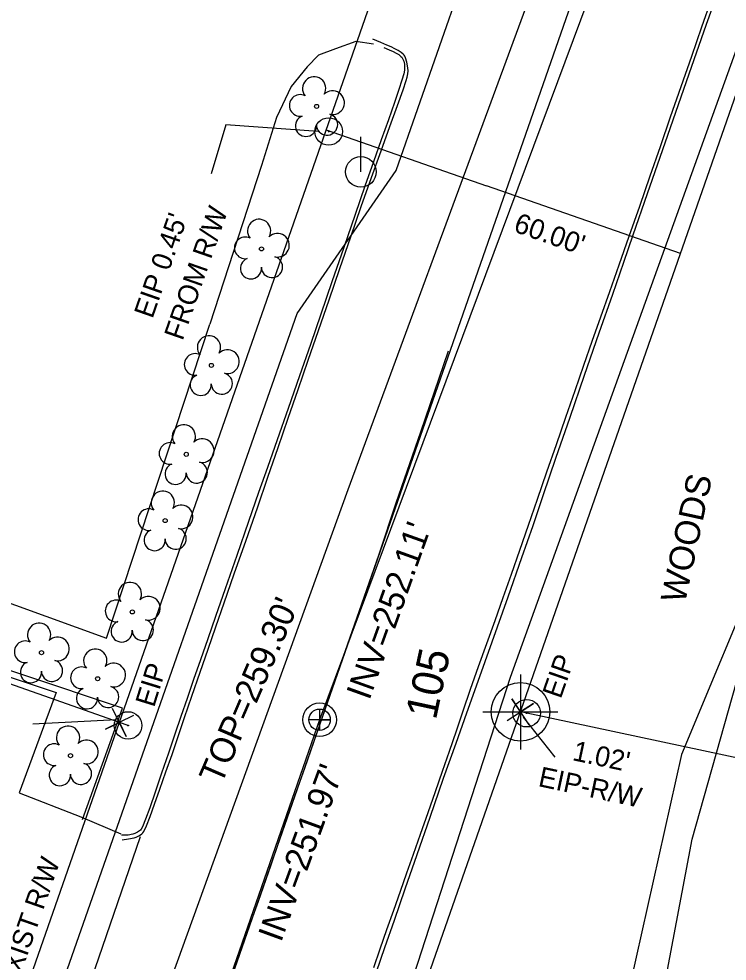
# Model space of a CAD drawing. Extents: x 2100323 to 2109811, y 740376 to 749755.
# Drawn here: x 2105981.5 to 2106094.8, y 744330.2 to 744480.9 of the extents above; entities that cross this region are included whole.
import ezdxf

# ---------------------------------------------------------------- set-up
doc = ezdxf.new("R2010")
doc.units = 0
for name, color, linetype in [('Cogo Default Point CELL', 7, 'Continuous'), ('COGO Default Point Number', 7, 'Continuous'), ('Exist Building', 7, 'Continuous'), ('Exist Horizontal Alignment', 7, 'Continuous'), ('Exist Hydro Jurisdictional Stream or Body of Water', 7, 'Continuous'), ('Exist Other Culture Fence Line', 7, 'Continuous'), ('Exist Property Corner CELL', 7, 'Continuous'), ('Exist Property Iron Pin CELL', 7, 'Continuous'), ('Exist Property Iron Pin Leader', 7, 'Continuous'), ('Exist Property Iron Pin Text', 7, 'Continuous'), ('Exist Property Line', 7, 'Continuous'), ('Exist Property Line Leader', 7, 'Continuous'), ('Exist Property Line Text', 7, 'Continuous'), ('Exist Right of Way Line', 7, 'Continuous'), ('Exist Right of Way Line Text', 7, 'Continuous'), ('Exist Right of Way Width CELL', 7, 'Continuous'), ('Exist Roads Curbs', 7, 'Continuous'), ('Exist Roads EOP', 7, 'Continuous'), ('Exist Roads EOP Other', 7, 'Continuous'), ('Exist Roads EOT', 7, 'Continuous'), ('Exist Utilities Gas UG Line SUE LOS B', 7, 'Continuous'), ('Exist Utilities Power Pole CELL', 7, 'Continuous'), ('Exist Utilities Sanitary Sewer Manhole CELL', 7, 'Continuous'), ('Exist Utilities Sanitary Sewer Manhole Text', 7, 'Continuous'), ('Exist Utilities Sanitary Sewer UG Line', 7, 'Continuous'), ('Exist Utilities Sanitary Sewer UG Line Invert Elevation', 7, 'Continuous'), ('Exist Utilities Water UG Line SUE LOS B', 7, 'Continuous'), ('Exist Vegetation Tree CELL', 7, 'Continuous'), ('Exist Vegetation Woods Line', 7, 'Continuous'), ('Exist Vegetation Woods Line Text', 7, 'Continuous')]:
    doc.layers.add(name, color=color, linetype=linetype)

msp = doc.modelspace()

# ---------------------------------------------------------------- linework, layer by layer
at = {"layer": 'Cogo Default Point CELL'}
for points in [[(2106061.71, 744376.05), (2106061.71, 744370.05)], [(2106055.71, 744370.05), (2106061.71, 744370.05)], [(2106061.71, 744370.05), (2106067.71, 744370.05)], [(2106061.71, 744370.05), (2106061.71, 744364.05)]]:
    msp.add_lwpolyline(points, dxfattribs=at)
msp.add_circle((2106061.71, 744370.05), 4.69, dxfattribs=at)
at = {"layer": 'Exist Building'}
msp.add_lwpolyline([(2105925.99, 744406.92), (2105938.49, 744402.25), (2105946.36, 744399.65), (2105995.5, 744381.82)], dxfattribs=at)
at = {"layer": 'Exist Horizontal Alignment'}
msp.add_line((2105895.11, 743982.64), (2106090.31, 744541.93), dxfattribs=at)
at = {"layer": 'Exist Hydro Jurisdictional Stream or Body of Water'}
msp.add_lwpolyline([(2105982, 744088.26), (2105982.54, 744105.88), (2105992.49, 744114.74), (2105999.38, 744135.51), (2106008.27, 744156.65), (2106026.05, 744179.14), (2106047.96, 744216.83), (2106059.3, 744246.58), (2106072.87, 744275.67), (2106082.56, 744314.68), (2106089.19, 744349.68), (2106102.09, 744395.37), (2106119.76, 744425.32), (2106130.02, 744466.78), (2106136.95, 744504.54)], dxfattribs=at)
at = {"layer": 'Exist Other Culture Fence Line'}
msp.add_lwpolyline([(2105991.67, 744352.86), (2105998.04, 744370.65), (2105917.04, 744397.74)], dxfattribs=at)
at = {"layer": 'Exist Property Corner CELL'}
for p, q in [((2106061.71, 744370.05), (2106061.71, 744370.05)), ((2105997.57, 744368.37), (2105997.57, 744368.37))]:
    msp.add_line(p, q, dxfattribs=at)
for points in [[(2106059.61, 744368.69), (2106063.81, 744371.41), (2106061.71, 744370.05), (2106060.35, 744372.15), (2106063.07, 744367.96)], [(2105999.83, 744369.45), (2105995.32, 744367.29), (2105997.57, 744368.37), (2105998.65, 744366.12), (2105996.49, 744370.62)]]:
    msp.add_lwpolyline(points, dxfattribs=at)
at = {"layer": 'Exist Property Iron Pin CELL'}
for centre, radius in [((2106031.04, 744462.89), 2.2), ((2106031.04, 744462.89), 0.0707), ((2106062.71, 744369.84), 2.2), ((2105998.95, 744367.88), 2.2), ((2106062.71, 744369.84), 0.0707), ((2105998.95, 744367.88), 0.0707)]:
    msp.add_circle(centre, radius, dxfattribs=at)
at = {"layer": 'Exist Property Iron Pin Leader'}
msp.add_lwpolyline([(2106029.37, 744462.87), (2106014.61, 744463.95), (2106012.26, 744456.11)], dxfattribs=at)
at = {"layer": 'Exist Property Line'}
for p, q in [((2105997.57, 744368.37), (2105838.55, 744424.34)), ((2106062.71, 744369.84), (2106061.71, 744370.05)), ((2106270.76, 744325.51), (2106062.71, 744369.84)), ((2105998.95, 744367.88), (2105997.57, 744368.37))]:
    msp.add_line(p, q, dxfattribs=at)
at = {"layer": 'Exist Property Line Leader'}
for p, q in [((2106062.17, 744369.2), (2106067.22, 744362.79)), ((2105997.09, 744368.78), (2105983.71, 744368.1))]:
    msp.add_line(p, q, dxfattribs=at)
at = {"layer": 'Exist Right of Way Line'}
for p, q in [((2105865.87, 743991.04), (2106061.64, 744551.93)), ((2105965.78, 744095.22), (2106118.29, 744532.16))]:
    msp.add_line(p, q, dxfattribs=at)
at = {"layer": 'Exist Right of Way Width CELL'}
for p in [(2106030.66, 744463.16), (2106087.31, 744443.39)]:
    msp.add_line(p, (2106056.3, 744454.21), dxfattribs=at)
at = {"layer": 'Exist Roads Curbs'}
for points in [[(2106093.7, 744486.41), (2106091.44, 744480.02), (2106088.65, 744472.05), (2106085.23, 744462.27), (2106081.98, 744452.93), (2106079.69, 744446.31), (2106078.18, 744441.91), (2106076.43, 744436.84), (2106074.26, 744430.62), (2106071.91, 744423.85), (2106069.59, 744417.13), (2106067.33, 744410.56), (2106065.35, 744404.75), (2106063.67, 744399.81), (2106061.91, 744394.71), (2106059.71, 744388.4), (2106057.15, 744381.2), (2106054.91, 744374.92), (2106053.09, 744369.85), (2106051.36, 744365.01), (2106049.38, 744359.39), (2106047.2, 744353.15), (2106045.13, 744347.2), (2106043.22, 744341.7), (2106041.49, 744336.71), (2106039.97, 744332.32), (2106038.63, 744328.43)], [(2106039.86, 744476.31), (2106040.7, 744475.97), (2106041.36, 744475.68), (2106041.86, 744475.43), (2106042.27, 744475.18), (2106042.6, 744474.9), (2106042.74, 744474.75), (2106042.85, 744474.57), (2106042.95, 744474.36), (2106043.04, 744474.14), (2106043.15, 744473.63), (2106043.19, 744473.15), (2106043.18, 744472.72), (2106043.05, 744472.1), (2106042.75, 744471.08), (2106042.27, 744469.61), (2106041.56, 744467.52), (2106040.6, 744464.77), (2106039.46, 744461.54), (2106038.21, 744458.02), (2106036.85, 744454.15), (2106035.26, 744449.6), (2106033.45, 744444.32), (2106031.57, 744438.84), (2106029.8, 744433.69), (2106028.11, 744428.81), (2106026.36, 744423.8), (2106024.55, 744418.58), (2106022.8, 744413.56), (2106021.24, 744409.13), (2106019.82, 744405.12), (2106018.21, 744400.5), (2106016.34, 744395.09), (2106014.5, 744389.75), (2106012.96, 744385.33), (2106011.69, 744381.74), (2106010.53, 744378.4), (2106009.43, 744375.22), (2106008.39, 744372.19), (2106007.4, 744369.29), (2106006.43, 744366.47), (2106005.41, 744363.47), (2106004.31, 744360.24), (2106003.27, 744357.19), (2106002.42, 744354.73), (2106001.75, 744352.88), (2106001.25, 744351.68), (2106001.07, 744351.32), (2106000.93, 744351.13), (2106000.79, 744351.01), (2106000.45, 744350.79), (2106000.01, 744350.58), (2105999.73, 744350.49), (2105998.96, 744350.36), (2105997.92, 744350.31)], [(2106038.21, 744476.84), (2106035.36, 744477.27), (2106032.13, 744476.11), (2106029.44, 744475.09), (2106027.62, 744473.25), (2106025.05, 744470.07), (2106022.72, 744465.15), (2106020.32, 744457.45), (2106012.05, 744432.05)], [(2105991.38, 744353.27), (2105997.79, 744350.56)]]:
    msp.add_lwpolyline(points, dxfattribs=at)
at = {"layer": 'Exist Roads EOP'}
for points in [[(2106038.27, 744329.15), (2106039.3, 744332.15), (2106040.37, 744335.22), (2106041.47, 744338.34), (2106042.54, 744341.38), (2106043.56, 744344.29), (2106044.6, 744347.28), (2106045.73, 744350.51), (2106046.93, 744353.95), (2106048.11, 744357.33), (2106049.25, 744360.58), (2106050.36, 744363.79), (2106051.47, 744367), (2106052.57, 744370.24), (2106053.75, 744373.67), (2106055.03, 744377.3), (2106056.34, 744381.01), (2106057.65, 744384.68), (2106058.95, 744388.33), (2106060.27, 744392.06), (2106061.61, 744395.91), (2106062.99, 744399.91), (2106064.44, 744404.1), (2106065.95, 744408.46), (2106067.47, 744412.84), (2106068.98, 744417.21), (2106070.45, 744421.47), (2106071.85, 744425.5), (2106073.19, 744429.34), (2106074.57, 744433.26), (2106076, 744437.31), (2106077.51, 744441.58), (2106079.12, 744446.15), (2106080.81, 744450.97), (2106082.48, 744455.77), (2106084.1, 744460.51), (2106085.73, 744465.24), (2106087.41, 744470.07), (2106089.12, 744474.95), (2106090.75, 744479.61), (2106092.27, 744484.03)], [(2105998.03, 744349.61), (2105999.01, 744349.73), (2105999.91, 744349.92), (2106000.24, 744350.04), (2106000.76, 744350.3), (2106001.17, 744350.57), (2106001.33, 744350.71), (2106001.49, 744350.92), (2106001.92, 744351.81), (2106002.49, 744353.3), (2106003.2, 744355.3), (2106004.05, 744357.7), (2106005.02, 744360.45), (2106005.99, 744363.26), (2106006.95, 744366.09), (2106007.99, 744369.13), (2106009.17, 744372.59), (2106010.48, 744376.39), (2106011.76, 744380.1), (2106012.98, 744383.64), (2106014.32, 744387.49), (2106015.95, 744392.16), (2106017.83, 744397.51), (2106019.64, 744402.71), (2106021.33, 744407.62), (2106022.95, 744412.35), (2106024.55, 744417.02), (2106026.15, 744421.63), (2106027.76, 744426.31), (2106029.42, 744431.08), (2106031.1, 744435.95), (2106032.82, 744440.95), (2106034.56, 744446.03), (2106036.26, 744450.91), (2106037.91, 744455.53), (2106039.46, 744459.82), (2106040.85, 744463.68), (2106042.06, 744467.04), (2106042.93, 744469.53), (2106043.46, 744471.07), (2106043.6, 744471.59), (2106043.7, 744472.1), (2106043.74, 744472.6), (2106043.72, 744473.08), (2106043.56, 744473.99), (2106043.35, 744474.66), (2106043.24, 744474.91), (2106043.12, 744475.09), (2106042.98, 744475.24), (2106042.62, 744475.54), (2106042.15, 744475.84), (2106041.6, 744476.13), (2106041.02, 744476.41), (2106040.37, 744476.7), (2106039.4, 744477.12), (2106038.09, 744477.67)], [(2105990.04, 744318.43), (2106000.94, 744350.11)]]:
    msp.add_lwpolyline(points, dxfattribs=at)
at = {"layer": 'Exist Roads EOP Other'}
for points in [[(2105995.5, 744381.82), (2106012.05, 744432.05)], [(2105916.54, 744396.16), (2105954.76, 744384.02), (2105987.43, 744373.17)], [(2105987.43, 744373.17), (2105981.56, 744357.09), (2105991.38, 744353.27)]]:
    msp.add_lwpolyline(points, dxfattribs=at)
at = {"layer": 'Exist Roads EOT'}
msp.add_lwpolyline([(2106050.14, 744427.74), (2106045.72, 744414.79), (2106041.8, 744403.43), (2106039.08, 744395.25), (2106036.28, 744387.3), (2106033.69, 744379.81), (2106030.5, 744370.52), (2106027.22, 744361.17), (2106024.23, 744352.76), (2106021.8, 744345.54), (2106019.75, 744339.71), (2106017.8, 744334.28), (2106015.68, 744328.18)], dxfattribs=at)
at = {"layer": 'Exist Utilities Gas UG Line SUE LOS B'}
msp.add_lwpolyline([(2105892.79, 744059.77), (2105899.79, 744079.89), (2105903.16, 744085.29), (2105903.57, 744086.41), (2105913.44, 744107.48), (2105926.56, 744150.47), (2105933.84, 744176.33), (2105935.04, 744179.98), (2105953.82, 744233.66), (2105968.77, 744274.03), (2105968.85, 744274.95), (2105989.25, 744328.95), (2106026.01, 744433.76), (2106041.81, 744456.63), (2106069.54, 744536.06), (2106095.3, 744602.45), (2106151.43, 744717.19)], dxfattribs=at)
at = {"layer": 'Exist Utilities Power Pole CELL'}
for q in [(2106036.19, 744462.05), (2106036.19, 744456.43)]:
    msp.add_line((2106036.19, 744456.43), q, dxfattribs=at)
msp.add_circle((2106036.19, 744456.43), 2.45, dxfattribs=at)
at = {"layer": 'Exist Utilities Sanitary Sewer Manhole CELL'}
msp.add_lwpolyline([(2106029.59, 744370.5), (2106029.59, 744367.08), (2106029.59, 744368.79), (2106031.3, 744368.79), (2106027.87, 744368.79)], dxfattribs=at)
for radius in [2.69, 1.71]:
    msp.add_circle((2106029.59, 744368.79), radius, dxfattribs=at)
at = {"layer": 'Exist Utilities Sanitary Sewer UG Line'}
for p, q in [((2106139.75, 744664.31), (2106029.59, 744368.79)), ((2106029.59, 744368.79), (2105926.14, 744071.74))]:
    msp.add_line(p, q, dxfattribs=at)
at = {"layer": 'Exist Utilities Water UG Line SUE LOS B'}
msp.add_lwpolyline([(2105901.71, 744027.2), (2105907.31, 744042.51), (2105907.52, 744043.42), (2105908.61, 744046.99), (2105922.38, 744086.3), (2105923.06, 744088.08), (2105929.32, 744106.7), (2105949.73, 744166.17), (2105959.75, 744196.22), (2105979.82, 744253.55), (2105988, 744277.92), (2106034.14, 744405.62), (2106085.45, 744544.72), (2106101.73, 744592.43), (2106125.14, 744654.86), (2106135.84, 744679.16), (2106155.73, 744722.6), (2106197.88, 744811.68), (2106209.79, 744827.98)], dxfattribs=at)
at = {"layer": 'Exist Vegetation Tree CELL'}
for p, q in [((2106029.11, 744466.9), (2106029.11, 744466.9)), ((2106020.3, 744444.11), (2106020.3, 744444.11)), ((2106012.28, 744425.47), (2106012.28, 744425.47)), ((2106008.26, 744411.25), (2106008.26, 744411.25)), ((2106004.89, 744400.65), (2106004.89, 744400.65)), ((2105999.64, 744386.04), (2105999.64, 744386.04)), ((2105985.11, 744379.52), (2105985.11, 744379.52)), ((2105994.09, 744375.35), (2105994.09, 744375.35)), ((2105989.74, 744363.05), (2105989.74, 744363.05))]:
    msp.add_line(p, q, dxfattribs=at)
for centre in [(2106029.11, 744466.9), (2106020.3, 744444.11), (2106012.28, 744425.47), (2106008.26, 744411.25), (2106004.89, 744400.65), (2105999.64, 744386.04), (2105985.11, 744379.52), (2105994.09, 744375.35), (2105989.74, 744363.05)]:
    msp.add_circle(centre, 0.326, dxfattribs=at)
for centre, radius, start, end in [((2106028.72, 744469.78), 1.86, 330.1651, 219.7134), ((2106026.5, 744467.06), 1.73, 62.6636, 279.3457), ((2106031.66, 744467.49), 1.9, 257.1011, 134.1999), ((2106030.78, 744464), 1.7, 181.2822, 74.56), ((2106027.4, 744463.78), 1.69, 111.5671, 6.231), ((2106019.92, 744446.99), 1.86, 330.1651, 219.7134), ((2106017.7, 744444.27), 1.73, 62.6636, 279.3457), ((2106022.85, 744444.7), 1.9, 257.1011, 134.1999), ((2106021.97, 744441.21), 1.7, 181.2822, 74.56), ((2106018.6, 744440.99), 1.69, 111.5671, 6.231), ((2106011.9, 744428.35), 1.86, 330.1651, 219.7134), ((2106014.83, 744426.06), 1.9, 257.1011, 134.1999), ((2106009.68, 744425.63), 1.73, 62.6636, 279.3457), ((2106010.58, 744422.35), 1.69, 111.5671, 6.231), ((2106013.95, 744422.57), 1.7, 181.2822, 74.56), ((2106007.88, 744414.12), 1.86, 330.1651, 219.7134), ((2106005.66, 744411.4), 1.73, 62.6636, 279.3457), ((2106010.81, 744411.84), 1.9, 257.1011, 134.1999), ((2106006.56, 744408.13), 1.69, 111.5671, 6.231), ((2106009.94, 744408.35), 1.7, 181.2822, 74.56), ((2106004.51, 744403.52), 1.86, 330.1651, 219.7134), ((2106002.29, 744400.8), 1.73, 62.6636, 279.3457), ((2106007.44, 744401.24), 1.9, 257.1011, 134.1999), ((2106003.19, 744397.53), 1.69, 111.5671, 6.231), ((2106006.57, 744397.75), 1.7, 181.2822, 74.56), ((2105999.25, 744388.91), 1.86, 330.1651, 219.7134), ((2106002.19, 744386.63), 1.9, 257.1011, 134.1999), ((2105997.03, 744386.19), 1.73, 62.6636, 279.3457), ((2105984.73, 744382.39), 1.86, 330.1651, 219.7134), ((2105997.93, 744382.92), 1.69, 111.5671, 6.231), ((2106001.31, 744383.14), 1.7, 181.2822, 74.56), ((2105982.51, 744379.67), 1.73, 62.6636, 279.3457), ((2105987.66, 744380.11), 1.9, 257.1011, 134.1999), ((2105993.71, 744378.23), 1.86, 330.1651, 219.7134), ((2105983.41, 744376.4), 1.69, 111.5671, 6.231), ((2105986.79, 744376.62), 1.7, 181.2822, 74.56), ((2105991.49, 744375.51), 1.73, 62.6636, 279.3457), ((2105996.64, 744375.94), 1.9, 257.1011, 134.1999), ((2105992.39, 744372.23), 1.69, 111.5671, 6.231), ((2105995.77, 744372.45), 1.7, 181.2822, 74.56), ((2105989.36, 744365.93), 1.86, 330.1651, 219.7134), ((2105987.14, 744363.21), 1.73, 62.6636, 279.3457), ((2105992.29, 744363.64), 1.9, 257.1011, 134.1999), ((2105988.04, 744359.93), 1.69, 111.5671, 6.231), ((2105991.42, 744360.15), 1.7, 181.2822, 74.56)]:
    msp.add_arc(centre, radius, start, end, dxfattribs=at)
at = {"layer": 'Exist Vegetation Woods Line'}
msp.add_lwpolyline([(2106139.22, 744493.33), (2106131.87, 744470.67), (2106118, 744427.81), (2106100.85, 744395.36), (2106087.47, 744363.23), (2106079.34, 744326.77), (2106073.24, 744296.98), (2106050.66, 744234.2), (2106021.05, 744183.18), (2106009.99, 744162.81), (2105996.56, 744136.31), (2105993.51, 744136.94), (2106003.84, 744197.89), (2106004.35, 744218.66), (2106029.86, 744282.14), (2106060.11, 744375.59), (2106107.36, 744506.85)], dxfattribs=at)

# ---------------------------------------------------------------- texts
at = {"layer": 'COGO Default Point Number'}
msp.add_text('105', height=5, rotation=77.8136, dxfattribs=at).set_placement((2106048.18, 744368.64))
at = {"layer": 'Exist Property Iron Pin Text'}
for s, rotation, p in [('FROM R/W', 70.7595, (2106007.66, 744429.31)), ("EIP 0.45'", 70.7595, (2106002.85, 744432.83)), ('EIP', 70.7975, (2106068.16, 744372.02)), ('EIP', 72.7894, (2106003.11, 744370.65))]:
    msp.add_text(s, height=3.2, rotation=rotation, dxfattribs=at).set_placement(p)
at = {"layer": 'Exist Property Line Text'}
for s, p in [("1.02'", (2106069.89, 744362.35)), ('EIP-R/W', (2106064.42, 744358.2))]:
    msp.add_text(s, height=3.2, rotation=347.9709, dxfattribs=at).set_placement(p)
at = {"layer": 'Exist Right of Way Line Text'}
msp.add_text('EXIST R/W', height=3.2, rotation=70.7595, dxfattribs=at).set_placement((2105980.89, 744325.43))
at = {"layer": 'Exist Right of Way Width CELL'}
msp.add_text("60.00'", height=3.2, rotation=340.7595, dxfattribs=at).set_placement((2106060.45, 744446.93))
at = {"layer": 'Exist Utilities Sanitary Sewer Manhole Text'}
msp.add_text("TOP=259.30'", height=4, rotation=66.6533, dxfattribs=at).set_placement((2106013.86, 744358.26))
at = {"layer": 'Exist Utilities Sanitary Sewer UG Line Invert Elevation'}
for s, rotation, p in [("INV=252.11'", 70.2893, (2106037.54, 744371.77)), ("INV=251.97'", 69.9402, (2106023.41, 744333.06))]:
    msp.add_text(s, height=4, rotation=rotation, dxfattribs=at).set_placement(p)
at = {"layer": 'Exist Vegetation Woods Line Text'}
msp.add_text('WOODS', height=4, rotation=77.8136, dxfattribs=at).set_placement((2106088.02, 744387.27))

doc.saveas('drawing.dxf')
